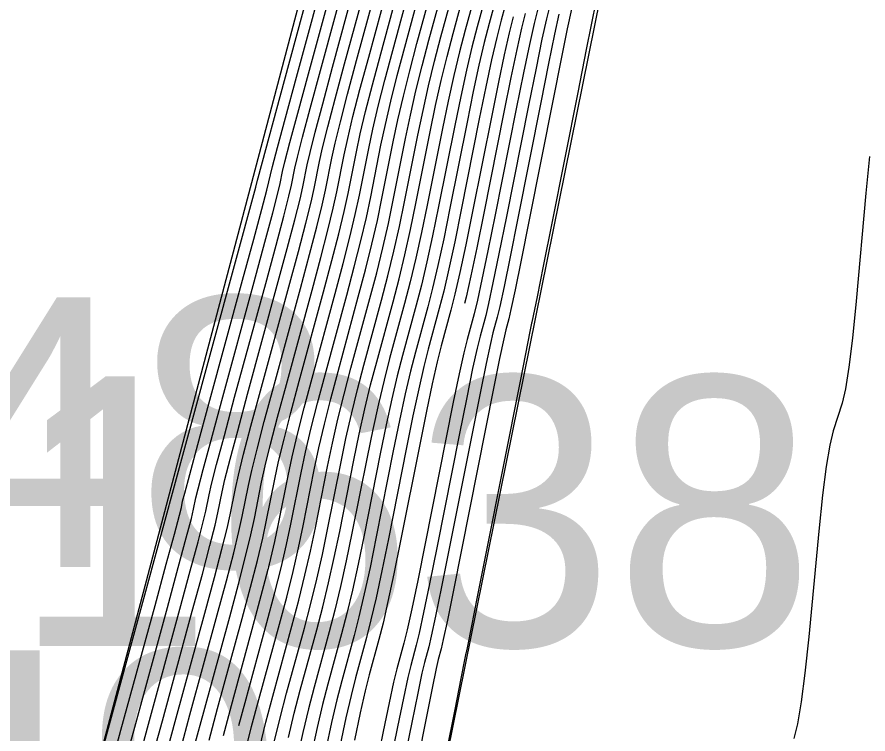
# Model space of a CAD drawing. Extents: x 1724534 to 1727318, y 657156 to 660047.
# Drawn here: x 1725536.2 to 1725548.81, y 659484.16 to 659494.8 of the extents above; entities that cross this region are included whole.
import ezdxf

# ---------------------------------------------------------------- set-up
doc = ezdxf.new("R2010")
doc.units = 0
for name, color, linetype in [('SURVEY - CONTOURS - Index with Text', 7, 'Continuous'), ('SURVEY - CONTOURS - Intermediate with optional Text', 7, 'Continuous'), ('SURVEY - DTM - Breaklines', 7, 'Continuous'), ('SURVEY - DTM - Breaklines - Points - Numbers', 7, 'Continuous'), ('SURVEY - NON-TRANSPORTATION - Features', 7, 'Continuous'), ('SURVEY - NON-TRANSPORTATION - Features - Points - Numbers', 7, 'Continuous')]:
    doc.layers.add(name, color=color, linetype=linetype)

msp = doc.modelspace()

# ---------------------------------------------------------------- linework, layer by layer
at = {"layer": 'SURVEY - CONTOURS - Index with Text'}
for points in [[(1725536.913, 659481.889), (1725538.456, 659487.55), (1725538.46, 659487.569), (1725539.739, 659492.275), (1725539.766, 659492.375), (1725539.773, 659492.409), (1725540.163, 659493.854), (1725540.967, 659496.814)], [(1725538.416, 659483.873), (1725538.559, 659484.401), (1725538.983, 659485.955), (1725539.126, 659486.484), (1725539.236, 659486.903), (1725539.314, 659487.212), (1725539.359, 659487.413), (1725539.436, 659487.802), (1725539.481, 659488.002), (1725539.558, 659488.31), (1725539.668, 659488.727), (1725539.809, 659489.251), (1725540.229, 659490.795), (1725540.371, 659491.32), (1725540.481, 659491.738), (1725540.558, 659492.049), (1725540.604, 659492.253), (1725540.684, 659492.653), (1725540.73, 659492.856), (1725540.807, 659493.166), (1725540.916, 659493.581), (1725541.056, 659494.103), (1725541.472, 659495.636)], [(1725539.49, 659484.287), (1725539.581, 659484.629), (1725539.905, 659485.816), (1725540.018, 659486.241), (1725540.116, 659486.626), (1725540.196, 659486.971), (1725540.261, 659487.276), (1725540.412, 659488.035), (1725540.477, 659488.34), (1725540.557, 659488.684), (1725540.654, 659489.067), (1725540.766, 659489.49), (1725541.087, 659490.67), (1725541.2, 659491.093), (1725541.297, 659491.478), (1725541.378, 659491.824), (1725541.443, 659492.13), (1725541.595, 659492.897), (1725541.66, 659493.204), (1725541.741, 659493.548), (1725541.837, 659493.931), (1725541.949, 659494.352), (1725542.267, 659495.525)], [(1725543.063, 659495.415), (1725542.841, 659494.601), (1725542.758, 659494.281), (1725542.675, 659493.931), (1725542.591, 659493.551), (1725542.507, 659493.141), (1725542.281, 659492.008), (1725542.197, 659491.598), (1725542.113, 659491.218), (1725542.029, 659490.867), (1725541.945, 659490.546), (1725541.723, 659489.729), (1725541.64, 659489.408), (1725541.556, 659489.058), (1725541.472, 659488.678), (1725541.388, 659488.269), (1725541.164, 659487.139), (1725541.079, 659486.729), (1725540.995, 659486.349), (1725540.911, 659485.998), (1725540.827, 659485.676), (1725540.604, 659484.857), (1725540.52, 659484.535), (1725540.436, 659484.184), (1725540.352, 659483.805)], [(1725543.734, 659494.851), (1725543.68, 659494.631), (1725543.609, 659494.314), (1725543.522, 659493.898), (1725543.418, 659493.385), (1725543.12, 659491.886), (1725543.016, 659491.372), (1725542.929, 659490.957), (1725542.858, 659490.64), (1725542.835, 659490.547)]]:
    msp.add_lwpolyline(points, dxfattribs=at)
at = {"layer": 'SURVEY - CONTOURS - Intermediate with optional Text'}
for points in [[(1725538.626, 659483.939), (1725538.763, 659484.446), (1725539.167, 659485.927), (1725539.304, 659486.435), (1725539.412, 659486.847), (1725539.49, 659487.164), (1725539.539, 659487.386), (1725539.631, 659487.849), (1725539.68, 659488.07), (1725539.758, 659488.385), (1725539.865, 659488.795), (1725540.001, 659489.299), (1725540.401, 659490.77), (1725540.537, 659491.275), (1725540.644, 659491.686), (1725540.722, 659492.004), (1725540.772, 659492.228), (1725540.866, 659492.702), (1725540.916, 659492.926), (1725540.994, 659493.242), (1725541.1, 659493.651), (1725541.234, 659494.153), (1725541.764, 659496.103)], [(1725539.258, 659484.138), (1725539.377, 659484.583), (1725539.721, 659485.844), (1725539.84, 659486.289), (1725539.94, 659486.681), (1725540.02, 659487.019), (1725540.081, 659487.303), (1725540.217, 659487.989), (1725540.278, 659488.272), (1725540.357, 659488.609), (1725540.456, 659488.999), (1725540.575, 659489.442), (1725540.916, 659490.695), (1725541.034, 659491.139), (1725541.134, 659491.53), (1725541.214, 659491.869), (1725541.275, 659492.155), (1725541.413, 659492.848), (1725541.474, 659493.134), (1725541.554, 659493.472), (1725541.653, 659493.861), (1725541.77, 659494.302), (1725542.222, 659495.971)], [(1725537.574, 659483.608), (1725537.74, 659484.218), (1725538.245, 659486.067), (1725538.411, 659486.678), (1725538.532, 659487.124), (1725538.607, 659487.406), (1725538.637, 659487.523), (1725538.655, 659487.615), (1725538.685, 659487.732), (1725538.759, 659488.011), (1725538.879, 659488.454), (1725539.044, 659489.06), (1725539.543, 659490.895), (1725539.708, 659491.501), (1725539.828, 659491.946), (1725539.903, 659492.23), (1725539.934, 659492.351), (1725539.955, 659492.458), (1725539.985, 659492.578), (1725540.06, 659492.859), (1725540.178, 659493.301), (1725540.342, 659493.903), (1725540.836, 659495.724)], [(1725537.785, 659483.674), (1725537.945, 659484.264), (1725538.429, 659486.039), (1725538.59, 659486.629), (1725538.708, 659487.069), (1725538.784, 659487.357), (1725538.817, 659487.495), (1725538.851, 659487.662), (1725538.884, 659487.799), (1725538.959, 659488.086), (1725539.076, 659488.522), (1725539.235, 659489.108), (1725539.715, 659490.87), (1725539.874, 659491.456), (1725539.991, 659491.894), (1725540.067, 659492.184), (1725540.101, 659492.326), (1725540.137, 659492.507), (1725540.171, 659492.648), (1725540.246, 659492.936), (1725540.363, 659493.371), (1725540.52, 659493.953), (1725540.995, 659495.702)], [(1725537.995, 659483.74), (1725538.15, 659484.309), (1725538.614, 659486.011), (1725538.768, 659486.581), (1725538.884, 659487.013), (1725538.96, 659487.309), (1725538.998, 659487.468), (1725539.046, 659487.709), (1725539.083, 659487.867), (1725539.159, 659488.161), (1725539.273, 659488.59), (1725539.426, 659489.156), (1725539.886, 659490.845), (1725540.039, 659491.411), (1725540.154, 659491.842), (1725540.231, 659492.139), (1725540.269, 659492.302), (1725540.319, 659492.555), (1725540.357, 659492.717), (1725540.433, 659493.013), (1725540.547, 659493.441), (1725540.699, 659494.003), (1725541.154, 659495.68)], [(1725538.205, 659483.807), (1725538.354, 659484.355), (1725538.798, 659485.983), (1725538.947, 659486.532), (1725539.06, 659486.958), (1725539.137, 659487.261), (1725539.178, 659487.44), (1725539.241, 659487.755), (1725539.282, 659487.934), (1725539.359, 659488.236), (1725539.471, 659488.659), (1725539.618, 659489.204), (1725540.058, 659490.82), (1725540.205, 659491.365), (1725540.318, 659491.79), (1725540.395, 659492.094), (1725540.437, 659492.277), (1725540.502, 659492.604), (1725540.543, 659492.787), (1725540.62, 659493.089), (1725540.731, 659493.511), (1725540.877, 659494.053), (1725541.313, 659495.658)], [(1725538.837, 659484.005), (1725538.968, 659484.492), (1725539.352, 659485.899), (1725539.483, 659486.386), (1725539.588, 659486.792), (1725539.667, 659487.116), (1725539.72, 659487.358), (1725539.826, 659487.895), (1725539.879, 659488.137), (1725539.958, 659488.46), (1725540.062, 659488.863), (1725540.192, 659489.347), (1725540.573, 659490.745), (1725540.703, 659491.229), (1725540.807, 659491.634), (1725540.886, 659491.959), (1725540.94, 659492.204), (1725541.048, 659492.751), (1725541.102, 659492.995), (1725541.18, 659493.319), (1725541.284, 659493.721), (1725541.413, 659494.203), (1725541.79, 659495.591)], [(1725539.047, 659484.072), (1725539.172, 659484.538), (1725539.536, 659485.872), (1725539.661, 659486.338), (1725539.764, 659486.737), (1725539.843, 659487.067), (1725539.9, 659487.331), (1725540.022, 659487.942), (1725540.078, 659488.205), (1725540.158, 659488.534), (1725540.259, 659488.931), (1725540.383, 659489.395), (1725540.744, 659490.72), (1725540.868, 659491.184), (1725540.97, 659491.582), (1725541.05, 659491.914), (1725541.107, 659492.179), (1725541.231, 659492.799), (1725541.288, 659493.065), (1725541.367, 659493.395), (1725541.468, 659493.791), (1725541.592, 659494.252), (1725541.949, 659495.569)], [(1725539.584, 659483.893), (1725539.678, 659484.27), (1725539.786, 659484.674), (1725540.09, 659485.788), (1725540.197, 659486.192), (1725540.292, 659486.571), (1725540.373, 659486.923), (1725540.442, 659487.248), (1725540.607, 659488.082), (1725540.676, 659488.408), (1725540.757, 659488.759), (1725540.851, 659489.135), (1725540.958, 659489.538), (1725541.259, 659490.645), (1725541.366, 659491.048), (1725541.46, 659491.426), (1725541.542, 659491.778), (1725541.61, 659492.106), (1725541.778, 659492.946), (1725541.846, 659493.273), (1725541.928, 659493.625), (1725542.021, 659494.001), (1725542.127, 659494.402), (1725542.426, 659495.503)], [(1725539.797, 659483.966), (1725539.889, 659484.336), (1725539.99, 659484.72), (1725540.274, 659485.76), (1725540.376, 659486.144), (1725540.467, 659486.515), (1725540.55, 659486.874), (1725540.622, 659487.221), (1725540.802, 659488.129), (1725540.875, 659488.475), (1725540.957, 659488.833), (1725541.048, 659489.204), (1725541.149, 659489.586), (1725541.431, 659490.62), (1725541.532, 659491.003), (1725541.623, 659491.374), (1725541.705, 659491.733), (1725541.778, 659492.081), (1725541.96, 659492.995), (1725542.032, 659493.343), (1725542.114, 659493.701), (1725542.205, 659494.071), (1725542.306, 659494.452), (1725542.585, 659495.481)], [(1725540.01, 659484.039), (1725540.099, 659484.403), (1725540.195, 659484.766), (1725540.459, 659485.732), (1725540.554, 659486.095), (1725540.643, 659486.46), (1725540.726, 659486.826), (1725540.803, 659487.193), (1725540.998, 659488.175), (1725541.074, 659488.543), (1725541.156, 659488.908), (1725541.245, 659489.272), (1725541.34, 659489.633), (1725541.602, 659490.596), (1725541.697, 659490.957), (1725541.786, 659491.322), (1725541.869, 659491.688), (1725541.946, 659492.057), (1725542.142, 659493.043), (1725542.219, 659493.412), (1725542.301, 659493.778), (1725542.39, 659494.141), (1725542.484, 659494.502), (1725542.744, 659495.459)], [(1725540.223, 659484.111), (1725540.31, 659484.469), (1725540.399, 659484.811), (1725540.643, 659485.704), (1725540.733, 659486.047), (1725540.819, 659486.405), (1725540.903, 659486.778), (1725540.983, 659487.166), (1725541.193, 659488.222), (1725541.273, 659488.61), (1725541.356, 659488.983), (1725541.442, 659489.34), (1725541.532, 659489.681), (1725541.774, 659490.571), (1725541.863, 659490.912), (1725541.95, 659491.27), (1725542.033, 659491.643), (1725542.114, 659492.033), (1725542.324, 659493.092), (1725542.405, 659493.482), (1725542.488, 659493.854), (1725542.574, 659494.211), (1725542.663, 659494.551), (1725542.904, 659495.437)], [(1725543.222, 659495.393), (1725543.02, 659494.651), (1725542.943, 659494.351), (1725542.862, 659494.008), (1725542.777, 659493.62), (1725542.689, 659493.19), (1725542.449, 659491.984), (1725542.361, 659491.553), (1725542.276, 659491.166), (1725542.195, 659490.821), (1725542.117, 659490.521), (1725541.915, 659489.777), (1725541.837, 659489.476), (1725541.756, 659489.132), (1725541.671, 659488.745), (1725541.583, 659488.315), (1725541.344, 659487.111), (1725541.256, 659486.681), (1725541.171, 659486.294), (1725541.09, 659485.95), (1725541.012, 659485.648), (1725540.808, 659484.902), (1725540.73, 659484.601), (1725540.649, 659484.257), (1725540.565, 659483.871)], [(1725543.381, 659495.371), (1725543.199, 659494.701), (1725543.127, 659494.421), (1725543.048, 659494.084), (1725542.963, 659493.69), (1725542.871, 659493.239), (1725542.617, 659491.959), (1725542.525, 659491.508), (1725542.439, 659491.113), (1725542.361, 659490.776), (1725542.289, 659490.496), (1725542.106, 659489.824), (1725542.034, 659489.544), (1725541.955, 659489.207), (1725541.87, 659488.813), (1725541.778, 659488.362), (1725541.524, 659487.084), (1725541.433, 659486.633), (1725541.347, 659486.239), (1725541.269, 659485.901), (1725541.196, 659485.621), (1725541.013, 659484.948), (1725540.941, 659484.667), (1725540.862, 659484.33), (1725540.777, 659483.936)], [(1725543.54, 659495.349), (1725543.377, 659494.751), (1725543.311, 659494.491), (1725543.235, 659494.161), (1725543.149, 659493.759), (1725543.053, 659493.287), (1725542.784, 659491.935), (1725542.688, 659491.463), (1725542.602, 659491.061), (1725542.526, 659490.731), (1725542.46, 659490.471), (1725542.297, 659489.872), (1725542.231, 659489.612), (1725542.155, 659489.282), (1725542.069, 659488.881), (1725541.974, 659488.409), (1725541.705, 659487.056), (1725541.609, 659486.584), (1725541.523, 659486.183), (1725541.447, 659485.853), (1725541.381, 659485.593), (1725541.217, 659484.994), (1725541.151, 659484.734), (1725541.075, 659484.403), (1725540.989, 659484.002)], [(1725544.785, 659495.051), (1725544.638, 659494.315), (1725544.512, 659493.678), (1725544.126, 659491.739), (1725543.999, 659491.102), (1725543.908, 659490.645), (1725543.833, 659490.272), (1725543.828, 659490.254), (1725543.809, 659490.157), (1725543.662, 659489.421), (1725543.149, 659486.837), (1725543.022, 659486.198), (1725542.931, 659485.741), (1725542.876, 659485.464), (1725542.857, 659485.37), (1725542.854, 659485.358), (1725542.834, 659485.263), (1725542.779, 659484.986), (1725542.688, 659484.527), (1725542.561, 659483.886)], [(1725543.913, 659494.9), (1725543.864, 659494.701), (1725543.796, 659494.39), (1725543.708, 659493.968), (1725543.6, 659493.434), (1725543.287, 659491.861), (1725543.18, 659491.327), (1725543.092, 659490.905), (1725543.024, 659490.595), (1725542.975, 659490.396), (1725542.871, 659490.015), (1725542.823, 659489.817), (1725542.755, 659489.506), (1725542.667, 659489.083), (1725542.139, 659486.44), (1725542.051, 659486.017), (1725541.983, 659485.707), (1725541.934, 659485.509), (1725541.831, 659485.13), (1725541.782, 659484.932), (1725541.714, 659484.622), (1725541.626, 659484.199), (1725541.519, 659483.664)], [(1725544.091, 659494.95), (1725544.048, 659494.771), (1725543.982, 659494.467), (1725543.894, 659494.037), (1725543.782, 659493.483), (1725543.455, 659491.837), (1725543.344, 659491.282), (1725543.255, 659490.853), (1725543.19, 659490.549), (1725543.147, 659490.371), (1725543.063, 659490.063), (1725543.02, 659489.885), (1725542.954, 659489.581), (1725542.866, 659489.151), (1725542.754, 659488.596), (1725542.427, 659486.947), (1725542.315, 659486.391), (1725542.227, 659485.962), (1725542.161, 659485.659), (1725542.119, 659485.481), (1725542.036, 659485.176), (1725541.993, 659484.998), (1725541.927, 659484.695), (1725541.839, 659484.265), (1725541.727, 659483.708)], [(1725544.417, 659494.911), (1725544.356, 659494.62), (1725544.266, 659494.176), (1725544.147, 659493.58), (1725543.791, 659491.788), (1725543.671, 659491.192), (1725543.582, 659490.749), (1725543.521, 659490.459), (1725543.49, 659490.321), (1725543.446, 659490.159), (1725543.414, 659490.021), (1725543.354, 659489.73), (1725543.264, 659489.286), (1725543.145, 659488.689), (1725542.788, 659486.892), (1725542.669, 659486.295), (1725542.579, 659485.851), (1725542.519, 659485.561), (1725542.488, 659485.425), (1725542.445, 659485.267), (1725542.414, 659485.131), (1725542.353, 659484.84), (1725542.263, 659484.396), (1725542.144, 659483.797)], [(1725543.556, 659494.801), (1725543.495, 659494.561), (1725543.422, 659494.237), (1725543.335, 659493.829), (1725543.236, 659493.336), (1725542.952, 659491.91), (1725542.852, 659491.418), (1725542.766, 659491.009), (1725542.692, 659490.685), (1725542.632, 659490.446), (1725542.489, 659489.92), (1725542.428, 659489.68), (1725542.355, 659489.357), (1725542.268, 659488.948), (1725542.169, 659488.455), (1725541.885, 659487.029), (1725541.786, 659486.536), (1725541.699, 659486.128), (1725541.626, 659485.804), (1725541.565, 659485.565), (1725541.422, 659485.039), (1725541.362, 659484.8), (1725541.288, 659484.476), (1725541.202, 659484.068)], [(1725544.233, 659494.841), (1725544.169, 659494.543), (1725544.08, 659494.107), (1725543.965, 659493.531), (1725543.623, 659491.812), (1725543.508, 659491.237), (1725543.419, 659490.801), (1725543.355, 659490.504), (1725543.318, 659490.346), (1725543.254, 659490.111), (1725543.217, 659489.953), (1725543.154, 659489.656), (1725543.065, 659489.219), (1725542.95, 659488.642), (1725542.492, 659486.343), (1725542.403, 659485.907), (1725542.34, 659485.61), (1725542.303, 659485.453), (1725542.24, 659485.222), (1725542.203, 659485.065), (1725542.14, 659484.768), (1725542.051, 659484.33), (1725541.936, 659483.753)], [(1725548.839, 659492.73), (1725548.785, 659492.185), (1725548.639, 659490.581), (1725548.585, 659490.035), (1725548.532, 659489.601), (1725548.481, 659489.279), (1725548.431, 659489.068), (1725548.299, 659488.656), (1725548.249, 659488.448), (1725548.196, 659488.13), (1725548.142, 659487.705), (1725548.087, 659487.171), (1725547.936, 659485.602), (1725547.88, 659485.066), (1725547.824, 659484.636), (1725547.77, 659484.312), (1725547.717, 659484.093)]]:
    msp.add_lwpolyline(points, dxfattribs=at)
at = {"layer": 'SURVEY - DTM - Breaklines'}
msp.add_lwpolyline([(1725548.52, 659521.481), (1725540.965, 659497.216), (1725536.847, 659481.64), (1725536.065, 659476.4), (1725532.186, 659451.331), (1725527.526, 659426.779), (1725520.287, 659402.807), (1725512.005, 659379.174), (1725506.044, 659356.068), (1725503.268, 659330.772), (1725496.158, 659306.737), (1725491.301, 659280.213), (1725484.669, 659256.065), (1725478.26, 659232.056), (1725472.366, 659207.66), (1725466.542, 659183.359), (1725459.12, 659159.228), (1725454.379, 659134.473), (1725448.668, 659109.979), (1725442.764, 659085.69), (1725436.263, 659061.294), (1725431.444, 659036.269), (1725428.274, 659013.717), (1725429.417, 659007.151)], dxfattribs=at)
at = {"layer": 'SURVEY - NON-TRANSPORTATION - Features'}
msp.add_lwpolyline([(1725478.626, 659231.962), (1725484.871, 659256.014), (1725491.647, 659280.125), (1725496.324, 659306.695), (1725504.184, 659330.541), (1725509.657, 659355.134), (1725515.881, 659378.125), (1725522.114, 659402.336), (1725528.356, 659426.565), (1725533.162, 659451.14), (1725540.618, 659474.976), (1725541.895, 659480.465), (1725545.325, 659497.45), (1725552.4, 659520.505), (1725557.595, 659544.875), (1725563.899, 659569.033), (1725569.664, 659593.303), (1725577.056, 659617.422)], dxfattribs=at)

# ---------------------------------------------------------------- texts
at = {"layer": 'SURVEY - DTM - Breaklines - Points - Numbers'}
for s, p in [('S48', (1725531.416, 659486.64)), ('S49', (1725530.665, 659481.4))]:
    msp.add_text(s, height=4, dxfattribs=at).set_placement(p)
at = {"layer": 'SURVEY - NON-TRANSPORTATION - Features - Points - Numbers'}
msp.add_text('S1638', height=4, dxfattribs=at).set_placement((1725532.56, 659485.465))

doc.saveas('drawing.dxf')
